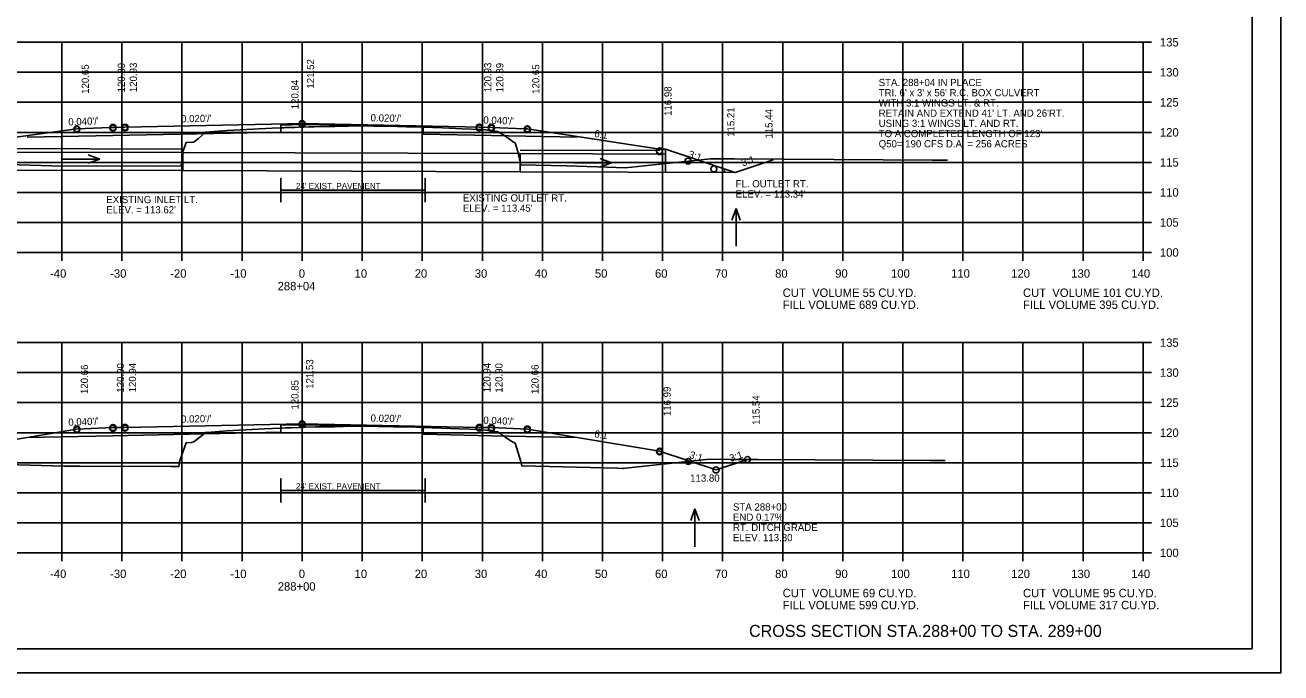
# Model space of a CAD drawing. Extents: x 1175611 to 1176402, y -433344 to -416213.
# Drawn here: x 1175734.9 to 1175943.9, y -417983.2 to -417875.4 of the extents above; entities that cross this region are included whole.
import ezdxf

# ---------------------------------------------------------------- set-up
doc = ezdxf.new("R2010")
doc.units = 0
for name, color, linetype in [('Default', 7, 'Continuous'), ('R_Alt Surface', 7, 'Continuous'), ('R_Axis', 7, 'Continuous'), ('R_Axis Annot', 7, 'Continuous'), ('R_Border', 7, 'Continuous'), ('R_Draft', 7, 'Continuous'), ('R_Exist Surface', 7, 'Continuous'), ('R_Fin Surface', 7, 'Continuous'), ('R_Grid', 7, 'Continuous'), ('R_No Plot', 7, 'Continuous'), ('R_Water', 7, 'Continuous'), ('R_Water Annot', 7, 'Continuous'), ('R_Xsect Elev', 7, 'Continuous'), ('R_Xsect Slope', 7, 'Continuous')]:
    doc.layers.add(name, color=color, linetype=linetype)

msp = doc.modelspace()

# ---------------------------------------------------------------- linework, layer by layer
at = {"layer": 'Default'}
msp.add_line((1175853.08, -417899.87), (1175859.37, -417897.78), dxfattribs=at)
at = {"layer": 'R_Alt Surface'}
for p, q in [((1175789.44, -417902.85), (1175777.44, -417902.85)), ((1175789.44, -417902.85), (1175801.44, -417902.85)), ((1175789.44, -417952.84), (1175777.44, -417952.84)), ((1175789.44, -417952.84), (1175801.44, -417952.84))]:
    msp.add_line(p, q, dxfattribs=at)
for points in [[(1175735.2, -417894), (1175749.47, -417893.72), (1175777.44, -417893.16), (1175777.45, -417891.99), (1175780.97, -417891.92), (1175801.14, -417892.32), (1175801.14, -417893.49), (1175812.47, -417893.72), (1175826.75, -417894)], [(1175777.44, -417902.85), (1175777.44, -417900.85), (1175777.44, -417904.85)], [(1175801.44, -417902.85), (1175801.44, -417900.85), (1175801.44, -417904.85)], [(1175735.2, -417943.99), (1175749.47, -417943.71), (1175777.44, -417943.15), (1175777.44, -417941.98), (1175780.97, -417941.91), (1175801.13, -417942.31), (1175801.13, -417943.48), (1175812.47, -417943.71), (1175826.75, -417943.99)], [(1175777.44, -417952.84), (1175777.44, -417950.84), (1175777.44, -417954.84)], [(1175801.44, -417952.84), (1175801.44, -417950.84), (1175801.44, -417954.84)]]:
    msp.add_lwpolyline(points, dxfattribs=at)
at = {"layer": 'R_Axis'}
for p, q in [((1175920.97, -417913.21), (1175920.97, -417878.21)), ((1175922.37, -417878.21), (1175920.97, -417878.21)), ((1175922.37, -417883.21), (1175920.97, -417883.21)), ((1175922.37, -417888.21), (1175920.97, -417888.21)), ((1175922.37, -417893.21), (1175920.97, -417893.21)), ((1175922.37, -417898.21), (1175920.97, -417898.21)), ((1175922.37, -417903.21), (1175920.97, -417903.21)), ((1175922.37, -417908.21), (1175920.97, -417908.21)), ((1175640.97, -417913.21), (1175920.97, -417913.21)), ((1175740.97, -417914.61), (1175740.97, -417913.21)), ((1175750.97, -417914.61), (1175750.97, -417913.21)), ((1175760.97, -417914.61), (1175760.97, -417913.21)), ((1175770.97, -417914.61), (1175770.97, -417913.21)), ((1175780.97, -417914.61), (1175780.97, -417913.21)), ((1175790.97, -417914.61), (1175790.97, -417913.21)), ((1175800.97, -417914.61), (1175800.97, -417913.21)), ((1175810.97, -417914.61), (1175810.97, -417913.21)), ((1175820.97, -417914.61), (1175820.97, -417913.21)), ((1175830.97, -417914.61), (1175830.97, -417913.21)), ((1175840.97, -417914.61), (1175840.97, -417913.21)), ((1175850.97, -417914.61), (1175850.97, -417913.21)), ((1175860.97, -417914.61), (1175860.97, -417913.21)), ((1175870.97, -417914.61), (1175870.97, -417913.21)), ((1175880.97, -417914.61), (1175880.97, -417913.21)), ((1175890.97, -417914.61), (1175890.97, -417913.21)), ((1175900.97, -417914.61), (1175900.97, -417913.21)), ((1175910.97, -417914.61), (1175910.97, -417913.21)), ((1175920.97, -417914.61), (1175920.97, -417913.21)), ((1175922.37, -417913.21), (1175920.97, -417913.21)), ((1175920.97, -417963.21), (1175920.97, -417928.21)), ((1175922.37, -417928.21), (1175920.97, -417928.21)), ((1175922.37, -417933.21), (1175920.97, -417933.21)), ((1175922.37, -417938.21), (1175920.97, -417938.21)), ((1175922.37, -417943.21), (1175920.97, -417943.21)), ((1175922.37, -417948.21), (1175920.97, -417948.21)), ((1175922.37, -417953.21), (1175920.97, -417953.21)), ((1175922.37, -417958.21), (1175920.97, -417958.21)), ((1175640.97, -417963.21), (1175920.97, -417963.21)), ((1175740.97, -417964.61), (1175740.97, -417963.21)), ((1175750.97, -417964.61), (1175750.97, -417963.21)), ((1175760.97, -417964.61), (1175760.97, -417963.21)), ((1175770.97, -417964.61), (1175770.97, -417963.21)), ((1175780.97, -417964.61), (1175780.97, -417963.21)), ((1175790.97, -417964.61), (1175790.97, -417963.21)), ((1175800.97, -417964.61), (1175800.97, -417963.21)), ((1175810.97, -417964.61), (1175810.97, -417963.21)), ((1175820.97, -417964.61), (1175820.97, -417963.21)), ((1175830.97, -417964.61), (1175830.97, -417963.21)), ((1175840.97, -417964.61), (1175840.97, -417963.21)), ((1175850.97, -417964.61), (1175850.97, -417963.21)), ((1175860.97, -417964.61), (1175860.97, -417963.21)), ((1175870.97, -417964.61), (1175870.97, -417963.21)), ((1175880.97, -417964.61), (1175880.97, -417963.21)), ((1175890.97, -417964.61), (1175890.97, -417963.21)), ((1175900.97, -417964.61), (1175900.97, -417963.21)), ((1175910.97, -417964.61), (1175910.97, -417963.21)), ((1175920.97, -417964.61), (1175920.97, -417963.21)), ((1175922.37, -417963.21), (1175920.97, -417963.21))]:
    msp.add_line(p, q, dxfattribs=at)
at = {"layer": 'R_Border'}
for q in [(1175939.15, -417773.75), (1175622.97, -417979.21)]:
    msp.add_line((1175939.15, -417979.21), q, dxfattribs=at)
at = {"layer": 'R_Exist Surface'}
for points in [[(1175721.22, -417898.24), (1175741.08, -417898.82), (1175746.7, -417898.8), (1175756.98, -417898.83), (1175760.83, -417898.81), (1175761.03, -417896.79), (1175761.12, -417896.43), (1175761.66, -417894.91), (1175762.82, -417894.84), (1175763.02, -417894.79), (1175763.74, -417894.22), (1175764.88, -417893.18), (1175765.61, -417893.13), (1175768.49, -417892.9), (1175775.98, -417892.53), (1175777.45, -417892.46), (1175777.92, -417892.44), (1175778.19, -417892.43), (1175779.7, -417892.4), (1175780.46, -417892.37), (1175782.11, -417892.3), (1175782.98, -417892.27), (1175785.46, -417892.24), (1175786.39, -417892.23), (1175788.63, -417892.17), (1175789.58, -417892.15), (1175789.96, -417892.14), (1175790.32, -417892.13), (1175792.94, -417892.17), (1175793.81, -417892.19), (1175795.17, -417892.21), (1175798.35, -417892.28), (1175799.34, -417892.3), (1175801.14, -417892.35), (1175804.34, -417892.47), (1175807.6, -417892.6), (1175810.67, -417892.71), (1175811.48, -417892.81), (1175812.25, -417892.9), (1175813.48, -417893.05), (1175814.73, -417893.8), (1175815.42, -417894.29), (1175816.18, -417894.83), (1175816.43, -417894.96), (1175816.89, -417896.42), (1175817.37, -417898.6), (1175825, -417898.78), (1175831.79, -417899.03), (1175834.74, -417899.1), (1175840.01, -417898.55), (1175848.98, -417897.6), (1175851.04, -417897.62), (1175852.88, -417897.64), (1175869.46, -417897.74), (1175885.92, -417897.82), (1175887.81, -417897.84), (1175888.39, -417897.85)], [(1175709.2, -417947.86), (1175741.34, -417948.81), (1175743.97, -417948.79), (1175759.11, -417948.84), (1175760.45, -417948.83), (1175760.53, -417948.13), (1175760.56, -417948), (1175761.64, -417944.92), (1175762.52, -417944.87), (1175762.93, -417944.76), (1175764.42, -417943.58), (1175764.86, -417943.18), (1175765.15, -417943.16), (1175768.47, -417942.89), (1175774.72, -417942.59), (1175777.44, -417942.46), (1175777.73, -417942.44), (1175778.23, -417942.42), (1175779.16, -417942.4), (1175780.55, -417942.36), (1175781.56, -417942.31), (1175783.18, -417942.26), (1175784.7, -417942.25), (1175786.43, -417942.22), (1175787.81, -417942.18), (1175789.57, -417942.14), (1175789.8, -417942.13), (1175790.46, -417942.12), (1175792.07, -417942.14), (1175793.69, -417942.18), (1175796.22, -417942.22), (1175798.17, -417942.26), (1175800.02, -417942.31), (1175801.13, -417942.34), (1175807.11, -417942.56), (1175808.91, -417942.63), (1175810.61, -417942.7), (1175811.06, -417942.75), (1175811.48, -417942.8), (1175813.47, -417943.05), (1175813.93, -417943.33), (1175815.29, -417944.28), (1175815.87, -417944.69), (1175816.41, -417944.97), (1175817.36, -417948.02), (1175817.52, -417948.75), (1175833.49, -417949.14), (1175834.24, -417949.15), (1175834.42, -417949.15), (1175834.8, -417949.11), (1175848.81, -417947.63), (1175852.15, -417947.65), (1175852.62, -417947.66), (1175856.86, -417947.68), (1175885.51, -417947.83), (1175887.61, -417947.85), (1175888.02, -417947.85)]]:
    msp.add_lwpolyline(points, dxfattribs=at)
at = {"layer": 'R_Fin Surface'}
for points in [[(1175703.78, -417897.81), (1175708.74, -417899.47), (1175720.13, -417895.67), (1175721.13, -417895.67), (1175743.47, -417892.62), (1175748.99, -417892.4), (1175749.47, -417892.38), (1175749.63, -417892.38), (1175751.47, -417892.34), (1175778.61, -417891.8), (1175780.97, -417891.75), (1175808.11, -417892.3), (1175810.47, -417892.34), (1175810.63, -417892.35), (1175812.47, -417892.38), (1175817.99, -417892.61), (1175818.47, -417892.62), (1175840.47, -417896), (1175841.47, -417896), (1175853.08, -417899.87), (1175859.37, -417897.78)], [(1175707.22, -417947.8), (1175712.07, -417949.41), (1175721.47, -417946.28), (1175735.2, -417943.99), (1175743.47, -417942.61), (1175749.47, -417942.37), (1175751.47, -417942.33), (1175780.97, -417941.74), (1175810.47, -417942.33), (1175812.47, -417942.37), (1175818.47, -417942.61), (1175826.75, -417943.99), (1175840.47, -417946.28), (1175849.87, -417949.41), (1175855.11, -417947.67)]]:
    msp.add_lwpolyline(points, dxfattribs=at)
at = {"layer": 'R_Grid'}
for p, q in [((1175640.97, -417878.21), (1175920.97, -417878.21)), ((1175740.97, -417913.21), (1175740.97, -417878.21)), ((1175750.97, -417913.21), (1175750.97, -417878.21)), ((1175760.97, -417913.21), (1175760.97, -417878.21)), ((1175770.97, -417913.21), (1175770.97, -417878.21)), ((1175780.97, -417913.21), (1175780.97, -417878.21)), ((1175790.97, -417913.21), (1175790.97, -417878.21)), ((1175800.97, -417913.21), (1175800.97, -417878.21)), ((1175810.97, -417913.21), (1175810.97, -417878.21)), ((1175820.97, -417913.21), (1175820.97, -417878.21)), ((1175830.97, -417913.21), (1175830.97, -417878.21)), ((1175840.97, -417913.21), (1175840.97, -417878.21)), ((1175850.97, -417913.21), (1175850.97, -417878.21)), ((1175860.97, -417913.21), (1175860.97, -417878.21)), ((1175870.97, -417913.21), (1175870.97, -417878.21)), ((1175880.97, -417913.21), (1175880.97, -417878.21)), ((1175890.97, -417913.21), (1175890.97, -417878.21)), ((1175900.97, -417913.21), (1175900.97, -417878.21)), ((1175910.97, -417913.21), (1175910.97, -417878.21)), ((1175920.97, -417913.21), (1175920.97, -417878.21)), ((1175640.97, -417883.21), (1175920.97, -417883.21)), ((1175640.97, -417888.21), (1175920.97, -417888.21)), ((1175640.97, -417893.21), (1175920.97, -417893.21)), ((1175640.97, -417898.21), (1175920.97, -417898.21)), ((1175640.97, -417903.21), (1175920.97, -417903.21)), ((1175640.97, -417908.21), (1175920.97, -417908.21)), ((1175640.97, -417913.21), (1175920.97, -417913.21)), ((1175640.97, -417928.21), (1175920.97, -417928.21)), ((1175740.97, -417963.21), (1175740.97, -417928.21)), ((1175750.97, -417963.21), (1175750.97, -417928.21)), ((1175760.97, -417963.21), (1175760.97, -417928.21)), ((1175770.97, -417963.21), (1175770.97, -417928.21)), ((1175780.97, -417963.21), (1175780.97, -417928.21)), ((1175790.97, -417963.21), (1175790.97, -417928.21)), ((1175800.97, -417963.21), (1175800.97, -417928.21)), ((1175810.97, -417963.21), (1175810.97, -417928.21)), ((1175820.97, -417963.21), (1175820.97, -417928.21)), ((1175830.97, -417963.21), (1175830.97, -417928.21)), ((1175840.97, -417963.21), (1175840.97, -417928.21)), ((1175850.97, -417963.21), (1175850.97, -417928.21)), ((1175860.97, -417963.21), (1175860.97, -417928.21)), ((1175870.97, -417963.21), (1175870.97, -417928.21)), ((1175880.97, -417963.21), (1175880.97, -417928.21)), ((1175890.97, -417963.21), (1175890.97, -417928.21)), ((1175900.97, -417963.21), (1175900.97, -417928.21)), ((1175910.97, -417963.21), (1175910.97, -417928.21)), ((1175920.97, -417963.21), (1175920.97, -417928.21)), ((1175640.97, -417933.21), (1175920.97, -417933.21)), ((1175640.97, -417938.21), (1175920.97, -417938.21)), ((1175640.97, -417943.21), (1175920.97, -417943.21)), ((1175640.97, -417948.21), (1175920.97, -417948.21)), ((1175640.97, -417953.21), (1175920.97, -417953.21)), ((1175640.97, -417958.21), (1175920.97, -417958.21)), ((1175640.97, -417963.21), (1175920.97, -417963.21))]:
    msp.add_line(p, q, dxfattribs=at)
at = {"layer": 'R_No Plot'}
msp.add_line((1175610.57, -417983.19), (1175943.91, -417983.19), dxfattribs=at)
msp.add_lwpolyline([(1175610.57, -417769.86), (1175943.91, -417769.86), (1175943.91, -417983.2), (1175610.57, -417983.2)], close=True, dxfattribs=at)
for centre in [(1175749.47, -417892.38), (1175751.47, -417892.34), (1175751.47, -417892.47), (1175780.97, -417891.75), (1175780.97, -417891.88), (1175810.47, -417892.34), (1175810.47, -417892.47), (1175812.47, -417892.38), (1175743.47, -417892.62), (1175743.47, -417892.75), (1175749.47, -417892.51), (1175812.47, -417892.51), (1175818.47, -417892.62), (1175818.47, -417892.75), (1175840.47, -417896.29), (1175840.47, -417896.42), (1175845.22, -417898), (1175849.51, -417899.3), (1175849.51, -417899.3), (1175743.47, -417942.61), (1175749.47, -417942.37), (1175749.47, -417942.49), (1175751.47, -417942.33), (1175751.47, -417942.45), (1175780.97, -417941.74), (1175780.97, -417941.86), (1175810.47, -417942.33), (1175810.47, -417942.45), (1175812.47, -417942.37), (1175812.47, -417942.49), (1175818.47, -417942.61), (1175743.47, -417942.73), (1175818.47, -417942.73), (1175840.47, -417946.28), (1175840.47, -417946.4), (1175845.28, -417948), (1175845.28, -417948), (1175855.11, -417947.67), (1175855.11, -417947.67), (1175849.87, -417949.41), (1175849.87, -417949.41)]:
    msp.add_circle(centre, 0.5, dxfattribs=at)
at = {"layer": 'R_Water'}
for p, q in [((1175721.13, -417895.89), (1175761.12, -417896.01)), ((1175840.47, -417896.25), (1175840.47, -417896)), ((1175840.47, -417896), (1175841.47, -417896)), ((1175841.47, -417896), (1175853.08, -417899.87)), ((1175841.47, -417896), (1175841.47, -417899.84)), ((1175720.13, -417896.47), (1175761.12, -417896.59)), ((1175761.12, -417899.59), (1175761.12, -417896.59)), ((1175761.13, -417896.59), (1175817.27, -417896.76)), ((1175817.27, -417896.18), (1175840.47, -417896.25)), ((1175817.27, -417899.76), (1175817.27, -417896.76)), ((1175817.27, -417896.76), (1175841.47, -417896.84)), ((1175708.74, -417899.47), (1175761.12, -417899.59)), ((1175761.12, -417899.59), (1175817.27, -417899.76)), ((1175817.27, -417899.76), (1175853.08, -417899.87)), ((1175851.28, -417899.27), (1175851.28, -417899.84))]:
    msp.add_line(p, q, dxfattribs=at)
at = {"layer": 'R_Water Annot'}
for p, q in [((1175740.99, -417897.65), (1175747.27, -417897.65)), ((1175747.27, -417897.65), (1175745.35, -417896.95)), ((1175747.27, -417897.65), (1175745.35, -417898.35)), ((1175832.5, -417898.27), (1175830.58, -417897.57)), ((1175826.22, -417898.27), (1175832.5, -417898.27)), ((1175832.5, -417898.27), (1175830.58, -417898.97)), ((1175853.21, -417905.89), (1175852.51, -417907.81)), ((1175853.21, -417912.17), (1175853.21, -417905.89)), ((1175853.21, -417905.89), (1175853.91, -417907.81)), ((1175846.37, -417955.91), (1175845.67, -417957.83)), ((1175846.37, -417962.19), (1175846.37, -417955.91)), ((1175846.37, -417955.91), (1175847.07, -417957.83))]:
    msp.add_line(p, q, dxfattribs=at)

# ---------------------------------------------------------------- texts
at = {"layer": 'Default'}
for s, p in [('CUT  VOLUME 55 CU.YD.', (1175860.97, -417920.61)), ('FILL VOLUME 689 CU.YD.', (1175860.97, -417922.61)), ('CUT  VOLUME 101 CU.YD.', (1175900.97, -417920.61)), ('FILL VOLUME 395 CU.YD.', (1175900.97, -417922.61)), ('CUT  VOLUME 69 CU.YD.', (1175860.97, -417970.61)), ('CUT  VOLUME 95 CU.YD.', (1175900.97, -417970.61)), ('FILL VOLUME 599 CU.YD.', (1175860.97, -417972.61)), ('FILL VOLUME 317 CU.YD.', (1175900.97, -417972.61))]:
    msp.add_text(s, height=1.4, dxfattribs=at).set_placement(p)
at = {"layer": 'R_Alt Surface'}
for p in [(1175779.95, -417902.63), (1175779.94, -417952.62)]:
    msp.add_text("24' EXIST. PAVEMENT", height=1, dxfattribs=at).set_placement(p)
at = {"layer": 'R_Axis Annot'}
for s, p in [('135', (1175923.77, -417878.91)), ('130', (1175923.77, -417883.91)), ('125', (1175923.77, -417888.91)), ('120', (1175923.77, -417893.91)), ('115', (1175923.77, -417898.91)), ('110', (1175923.77, -417903.91)), ('105', (1175923.77, -417908.91)), ('100', (1175923.77, -417913.91)), ('-40', (1175739.01, -417917.41)), ('-30', (1175749.01, -417917.41)), ('-20', (1175759.01, -417917.41)), ('-10', (1175769.01, -417917.41)), ('0', (1175780.41, -417917.41)), ('10', (1175789.71, -417917.41)), ('20', (1175799.71, -417917.41)), ('30', (1175809.71, -417917.41)), ('40', (1175819.71, -417917.41)), ('50', (1175829.71, -417917.41)), ('60', (1175839.71, -417917.41)), ('70', (1175849.71, -417917.41)), ('80', (1175859.71, -417917.41)), ('90', (1175869.71, -417917.41)), ('100', (1175879.01, -417917.41)), ('110', (1175889.01, -417917.41)), ('120', (1175899.01, -417917.41)), ('130', (1175909.01, -417917.41)), ('140', (1175919.01, -417917.41)), ('288+04', (1175776.89, -417919.51)), ('135', (1175923.77, -417928.91)), ('130', (1175923.77, -417933.91)), ('125', (1175923.77, -417938.91)), ('120', (1175923.77, -417943.91)), ('115', (1175923.77, -417948.91)), ('110', (1175923.77, -417953.91)), ('105', (1175923.77, -417958.91)), ('100', (1175923.77, -417963.91)), ('-40', (1175739.01, -417967.41)), ('-30', (1175749.01, -417967.41)), ('-20', (1175759.01, -417967.41)), ('-10', (1175769.01, -417967.41)), ('0', (1175780.41, -417967.41)), ('10', (1175789.71, -417967.41)), ('20', (1175799.71, -417967.41)), ('30', (1175809.71, -417967.41)), ('40', (1175819.71, -417967.41)), ('50', (1175829.71, -417967.41)), ('60', (1175839.71, -417967.41)), ('70', (1175849.71, -417967.41)), ('80', (1175859.71, -417967.41)), ('90', (1175869.71, -417967.41)), ('100', (1175879.01, -417967.41)), ('110', (1175889.01, -417967.41)), ('120', (1175899.01, -417967.41)), ('130', (1175909.01, -417967.41)), ('140', (1175919.01, -417967.41)), ('288+00', (1175776.91, -417969.51))]:
    msp.add_text(s, height=1.4, dxfattribs=at).set_placement(p)
at = {"layer": 'R_Draft'}
msp.add_text('CROSS SECTION STA.288+00 TO STA. 289+00', height=2, dxfattribs=at).set_placement((1175855.37, -417977.21))
at = {"layer": 'R_Water Annot'}
for s, p in [('STA. 288+04 IN PLACE', (1175876.95, -417885.51)), ('WITH 3:1 WINGS LT. & RT.', (1175876.95, -417888.91)), ("TRI. 6' x 3' x 56' R.C. BOX CULVERT ", (1175876.95, -417887.21)), ("RETAIN AND EXTEND 41' LT. AND 26'RT.", (1175876.95, -417890.61)), ('USING 3:1 WINGS LT. AND RT.', (1175876.95, -417892.31)), ("TO A COMPLETED LENGTH OF 123'", (1175876.95, -417894.01)), ('Q50= 190 CFS D.A. = 256 ACRES', (1175876.95, -417895.71)), ('FL. OUTLET RT.', (1175853.14, -417902.37)), ('EXISTING INLET LT.', (1175748.37, -417905)), ('EXISTING OUTLET RT.', (1175807.73, -417904.73)), ("ELEV. = 113.34'", (1175853.14, -417904.07)), ("ELEV. = 113.62'", (1175748.37, -417906.7)), ("ELEV. = 113.45'", (1175807.73, -417906.43)), ('STA 288+00', (1175852.7, -417956.17)), ('END 0.17%', (1175852.7, -417957.87)), ('RT. DITCH GRADE', (1175852.7, -417959.57)), ('ELEV. 113.80', (1175852.7, -417961.27))]:
    msp.add_text(s, height=1.2, dxfattribs=at).set_placement(p)
at = {"layer": 'R_Xsect Elev'}
for s, p in [('121.52', (1175782.97, -417885.93)), ('120.65', (1175745.47, -417886.8)), ('120.89', (1175751.47, -417886.56)), ('120.93', (1175753.47, -417886.52)), ('120.93', (1175812.47, -417886.52)), ('120.89', (1175814.47, -417886.56)), ('120.65', (1175820.47, -417886.8)), ('120.84', (1175780.37, -417889.37)), ('116.98', (1175842.47, -417890.47)), ('115.21', (1175852.93, -417893.96)), ('115.44', (1175859.28, -417894.25)), ('120.90', (1175751.33, -417936.54)), ('120.94', (1175753.33, -417936.5)), ('121.53', (1175782.83, -417935.91)), ('120.94', (1175812.33, -417936.5)), ('120.90', (1175814.33, -417936.54)), ('120.66', (1175745.33, -417936.78)), ('120.66', (1175820.33, -417936.78)), ('120.85', (1175780.37, -417939.36)), ('116.99', (1175842.33, -417940.45)), ('115.54', (1175857.14, -417941.9))]:
    msp.add_text(s, height=1.2, rotation=90, dxfattribs=at).set_placement(p)
msp.add_text('113.80', height=1.2, dxfattribs=at).set_placement((1175845.57, -417951.37))
at = {"layer": 'R_Xsect Slope'}
for s, rotation, p in [("0.040'/'", 2.2906, (1175742.07, -417892.08)), ("0.020'/'", 1.1458, (1175760.83, -417891.56)), ("0.020'/'", 358.8542, (1175792.36, -417891.38)), ("0.040'/'", 357.7094, (1175811.12, -417891.73)), ('6:1', 350.5377, (1175829.55, -417893.96)), ('3:1', 341.5651, (1175845.15, -417897.32)), ('3:1', 18.4349, (1175854.32, -417898.9)), ("0.040'/'", 2.2906, (1175742.07, -417942.07)), ("0.020'/'", 1.1458, (1175760.83, -417941.55)), ("0.020'/'", 358.8542, (1175792.36, -417941.37)), ("0.040'/'", 357.7094, (1175811.12, -417941.72)), ('6:1', 350.5377, (1175829.55, -417943.95)), ('3:1', 341.5651, (1175845.33, -417947.37)), ('3:1', 18.4349, (1175852.33, -417948.07))]:
    msp.add_text(s, height=1.2, rotation=rotation, dxfattribs=at).set_placement(p)

doc.saveas('drawing.dxf')
